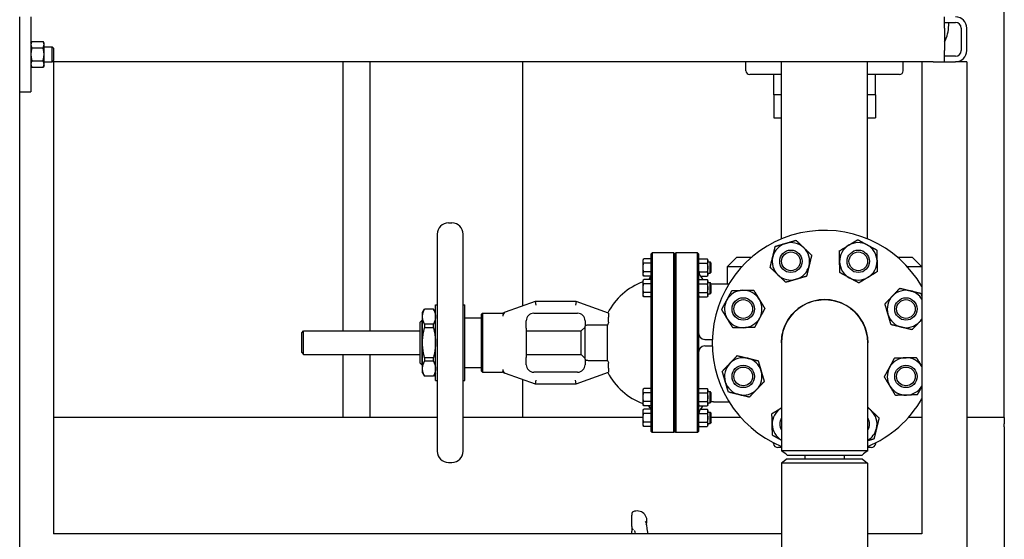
# Model space of a CAD drawing. Header units: inches. Extents: x 24 to 1128, y -58 to 748.
# Tile 597 of 656: x 1002 to 1035, y 354 to 371. Entities that reach past the tile are written whole.
import ezdxf

# ---------------------------------------------------------------- set-up
doc = ezdxf.new("R2010")
doc.units = ezdxf.units.IN
doc.header["$LTSCALE"] = 32
doc.header["$MEASUREMENT"] = 0
doc.layers.add('Visible (ANSI)', color=7, linetype='Continuous', lineweight=30)

msp = doc.modelspace()

# ---------------------------------------------------------------- linework, layer by layer
at = {"layer": 'Visible (ANSI)'}
for p, q in [((1035.31584, 357.98367), (1035.31584, 423.98367)), ((1002.44084, 337.264), (1002.44084, 371.35867)), ((1002.81584, 371.35867), (1002.81584, 368.85867)), ((1033.31584, 370.98367), (1033.31584, 371.35867)), ((1033.31584, 371.17117), (1033.69084, 371.17117)), ((1033.45984, 371.0782), (1033.45984, 371.17117)), ((1033.31584, 370.98367), (1033.31584, 370.23367)), ((1033.87834, 370.98367), (1033.87834, 370.23367)), ((1034.06584, 370.23367), (1034.06584, 370.98367)), ((1002.81584, 370.48367), (1002.84933, 370.54168)), ((1002.84933, 370.54168), (1003.22034, 370.54168)), ((1003.25384, 370.48367), (1003.22034, 370.54168)), ((1002.84933, 370.32518), (1003.22034, 370.32518)), ((1003.25384, 370.43343), (1003.25384, 370.48367)), ((1003.25384, 370.10867), (1003.25384, 370.43343)), ((1003.25384, 370.35867), (1003.52007, 370.35867)), ((1003.52007, 369.85867), (1003.52007, 370.35867)), ((1003.56584, 370.31148), (1003.52007, 370.35867)), ((1003.56584, 370.31148), (1003.56584, 369.90586)), ((1033.31584, 369.85867), (1033.31584, 370.23367)), ((1002.84933, 369.89216), (1003.22034, 369.89216)), ((1003.25384, 369.78391), (1003.25384, 370.10867)), ((1003.25384, 369.85867), (1003.52007, 369.85867)), ((1003.56584, 369.90586), (1003.52007, 369.85867)), ((1003.56584, 369.85867), (1003.52007, 369.85867)), ((1003.56584, 369.85867), (1003.56584, 354.10867)), ((1032.56584, 369.85867), (1003.56584, 369.85867)), ((1013.23584, 360.87737), (1013.23584, 369.85867)), ((1014.14584, 360.87737), (1014.14584, 369.85867)), ((1019.23584, 361.71107), (1019.23584, 369.85867)), ((1026.69084, 369.5567), (1026.69084, 369.85867)), ((1027.87834, 363.94721), (1027.87834, 369.85867)), ((1030.75334, 363.94721), (1030.75334, 369.85867)), ((1031.94084, 369.5567), (1031.94084, 369.85867)), ((1032.56584, 369.85867), (1032.56584, 354.10867)), ((1032.94084, 369.85867), (1032.56584, 369.85867)), ((1032.94084, 369.85867), (1033.69084, 369.85867)), ((1033.69084, 370.04617), (1033.31584, 370.04617)), ((1034.06584, 369.85867), (1033.69084, 369.85867)), ((1034.06584, 369.85867), (1034.06584, 334.10867)), ((1002.81584, 369.73367), (1002.84933, 369.67566)), ((1002.84933, 369.67566), (1003.22034, 369.67566)), ((1003.25384, 369.73367), (1003.22034, 369.67566)), ((1003.25384, 369.73367), (1003.25384, 369.78391)), ((1027.87834, 369.4317), (1026.81584, 369.4317)), ((1027.61584, 368.75256), (1027.61584, 369.4317)), ((1031.81584, 369.4317), (1030.75334, 369.4317)), ((1031.01584, 368.75256), (1031.01584, 369.4317)), ((1002.44084, 368.85867), (1002.81584, 368.85867)), ((1027.87834, 368.75256), (1027.61584, 368.75256)), ((1027.61584, 368.75256), (1027.61584, 367.98836)), ((1027.87834, 368.75256), (1027.61584, 368.75256)), ((1031.01584, 368.75256), (1030.75334, 368.75256)), ((1031.01584, 368.75256), (1030.75334, 368.75256)), ((1031.01584, 368.75256), (1031.01584, 367.98836)), ((1027.61584, 367.98836), (1027.87834, 367.98836)), ((1030.75334, 367.98836), (1031.01584, 367.98836)), ((1016.75678, 364.48367), (1016.87489, 364.48367)), ((1016.38277, 364.10965), (1016.38277, 356.85769)), ((1017.24891, 356.85769), (1017.24891, 364.10965)), ((1023.25344, 363.24154), (1023.27577, 363.28022)), ((1023.52844, 363.28022), (1023.27577, 363.28022)), ((1023.52844, 363.45242), (1023.55969, 363.48367)), ((1023.52844, 363.39479), (1023.52844, 363.45242)), ((1023.52844, 361.85832), (1023.52844, 363.39479)), ((1023.55969, 363.48367), (1023.55969, 363.42588)), ((1024.28459, 363.48367), (1023.55969, 363.48367)), ((1023.55969, 363.42588), (1023.55969, 361.86118)), ((1024.28459, 363.42588), (1024.28459, 363.48367)), ((1024.31584, 363.45242), (1024.28459, 363.48367)), ((1024.28459, 361.86118), (1024.28459, 363.42588)), ((1024.31584, 363.45242), (1024.34709, 363.48367)), ((1024.31584, 363.39479), (1024.31584, 363.45242)), ((1024.31584, 363.45242), (1024.31584, 363.39479)), ((1024.31584, 361.85832), (1024.31584, 363.39479)), ((1024.31584, 363.39479), (1024.31584, 361.85832)), ((1024.34709, 363.48367), (1024.34709, 363.42588)), ((1025.07199, 363.48367), (1024.34709, 363.48367)), ((1024.34709, 363.42588), (1024.34709, 361.86118)), ((1025.07199, 363.42588), (1025.07199, 363.48367)), ((1025.10324, 363.45242), (1025.07199, 363.48367)), ((1025.07199, 361.86118), (1025.07199, 363.42588)), ((1025.10324, 363.45242), (1025.10324, 363.39479)), ((1025.10324, 363.39479), (1025.10324, 361.85832)), ((1025.10324, 363.24154), (1025.12557, 363.28022)), ((1025.12557, 363.28022), (1025.39341, 363.28022)), ((1025.41574, 363.24154), (1025.39341, 363.28022)), ((1026.37834, 363.32367), (1026.06584, 363.01117)), ((1026.86698, 363.32367), (1026.37834, 363.32367)), ((1032.25334, 363.32367), (1031.7647, 363.32367)), ((1032.25334, 363.32367), (1032.56584, 363.01117)), ((1023.25344, 363.20805), (1023.25344, 363.24154)), ((1023.25344, 362.99154), (1023.25344, 363.20805)), ((1023.25344, 362.77504), (1023.25344, 362.99154)), ((1023.52844, 363.13588), (1023.27577, 363.13588)), ((1025.12557, 363.13588), (1025.39341, 363.13588)), ((1025.41574, 363.20805), (1025.41574, 363.24154)), ((1025.41574, 362.99154), (1025.41574, 363.20805)), ((1025.41574, 363.17904), (1025.49119, 363.17904)), ((1025.41574, 362.77504), (1025.41574, 362.99154)), ((1025.49119, 362.80404), (1025.49119, 363.17904)), ((1025.52844, 363.14179), (1025.49119, 363.17904)), ((1025.52844, 362.84129), (1025.52844, 363.14179)), ((1026.5456, 363.01117), (1026.06584, 363.01117)), ((1026.06584, 363.01117), (1026.06584, 362.45217)), ((1032.56584, 363.01117), (1032.08608, 363.01117)), ((1023.25344, 362.74154), (1023.25344, 362.77504)), ((1023.25344, 362.74154), (1023.27577, 362.70287)), ((1023.52844, 362.84721), (1023.27577, 362.84721)), ((1023.51333, 362.70287), (1023.27577, 362.70287)), ((1025.12557, 362.84721), (1025.39341, 362.84721)), ((1025.16983, 362.70287), (1025.39341, 362.70287)), ((1025.41574, 362.74154), (1025.39341, 362.70287)), ((1025.41574, 362.80404), (1025.49119, 362.80404)), ((1025.41574, 362.74154), (1025.41574, 362.77504)), ((1025.52844, 362.84129), (1025.49119, 362.80404)), ((1023.25344, 362.55257), (1023.27577, 362.59124)), ((1023.25344, 362.51907), (1023.25344, 362.55257)), ((1023.25344, 362.30257), (1023.25344, 362.51907)), ((1023.25344, 362.08606), (1023.25344, 362.30257)), ((1023.52844, 362.59124), (1023.27577, 362.59124)), ((1023.52844, 362.4469), (1023.27577, 362.4469)), ((1025.10324, 362.55257), (1025.12557, 362.59124)), ((1025.12557, 362.59124), (1025.39341, 362.59124)), ((1025.12557, 362.4469), (1025.39341, 362.4469)), ((1025.41574, 362.55257), (1025.39341, 362.59124)), ((1025.41574, 362.51907), (1025.41574, 362.55257)), ((1025.41574, 362.30257), (1025.41574, 362.51907)), ((1025.41574, 362.49007), (1025.49119, 362.49007)), ((1025.41574, 362.08606), (1025.41574, 362.30257)), ((1025.49119, 362.11507), (1025.49119, 362.49007)), ((1025.52844, 362.45282), (1025.49119, 362.49007)), ((1025.52844, 362.15232), (1025.52844, 362.45282)), ((1025.60324, 362.45217), (1026.12405, 362.45217)), ((1023.25344, 362.05257), (1023.25344, 362.08606)), ((1023.25344, 362.05257), (1023.27577, 362.01389)), ((1023.52844, 362.15823), (1023.27577, 362.15823)), ((1023.52844, 362.01389), (1023.27577, 362.01389)), ((1025.10324, 362.05257), (1025.12557, 362.01389)), ((1025.12557, 362.15823), (1025.39341, 362.15823)), ((1025.12557, 362.01389), (1025.39341, 362.01389)), ((1025.41574, 362.05257), (1025.39341, 362.01389)), ((1025.41574, 362.11507), (1025.49119, 362.11507)), ((1025.41574, 362.05257), (1025.41574, 362.08606)), ((1025.52844, 362.15232), (1025.49119, 362.11507)), ((1016.32371, 359.22383), (1016.32371, 361.74351)), ((1016.32371, 361.74351), (1016.38277, 361.74351)), ((1017.24891, 361.74351), (1017.30796, 361.74351)), ((1017.30796, 359.22383), (1017.30796, 361.74351)), ((1019.64949, 361.86162), (1018.65005, 361.49786)), ((1019.64949, 361.86162), (1019.67153, 361.73662)), ((1021.02156, 361.86162), (1019.64949, 361.86162)), ((1021.02156, 361.86162), (1020.99952, 361.73662)), ((1022.10324, 361.46792), (1021.02156, 361.86162)), ((1023.52844, 359.10902), (1023.52844, 361.85832)), ((1023.55969, 361.86118), (1023.55969, 359.10616)), ((1024.28459, 359.10616), (1024.28459, 361.86118)), ((1024.31584, 359.10902), (1024.31584, 361.85832)), ((1024.31584, 361.85832), (1024.31584, 359.10902)), ((1024.34709, 361.86118), (1024.34709, 359.10616)), ((1025.07199, 359.10616), (1025.07199, 361.86118)), ((1025.10324, 361.85832), (1025.10324, 359.10902)), ((1015.89064, 361.48761), (1015.95883, 361.60572)), ((1015.89064, 361.3531), (1015.89064, 361.48761)), ((1015.89064, 360.48367), (1015.89064, 361.3531)), ((1015.95883, 361.60572), (1015.95883, 361.60365)), ((1016.25552, 361.60572), (1015.95883, 361.60572)), ((1016.25552, 361.60365), (1015.95883, 361.60365)), ((1016.25552, 361.60365), (1016.25552, 361.60572)), ((1016.32371, 361.48761), (1016.25552, 361.60572)), ((1017.30796, 361.31044), (1017.85915, 361.31044)), ((1017.85915, 361.43667), (1017.8904, 361.46792)), ((1017.85915, 359.53067), (1017.85915, 361.43667)), ((1017.8904, 361.46792), (1017.8904, 359.49942)), ((1017.8904, 361.46792), (1018.54577, 361.46792)), ((1018.56781, 361.3804), (1018.56781, 361.37342)), ((1018.65005, 361.49786), (1018.58517, 361.47424)), ((1019.60521, 361.46792), (1021.06584, 361.46792)), ((1022.10324, 361.46792), (1022.10324, 361.3349)), ((1022.10324, 361.16758), (1022.10324, 361.3349)), ((1015.8119, 361.1692), (1015.8744, 361.2317)), ((1015.8119, 359.79814), (1015.8119, 361.1692)), ((1015.8744, 359.73564), (1015.8744, 361.2317)), ((1015.8744, 361.2317), (1015.89064, 361.2317)), ((1016.25552, 361.10255), (1015.95883, 361.10255)), ((1015.95883, 361.10255), (1015.95883, 360.98477)), ((1016.25552, 360.98477), (1015.95883, 360.98477)), ((1016.25552, 360.98477), (1016.25552, 361.10255)), ((1019.35521, 361.11451), (1019.35521, 361.21792)), ((1019.35521, 360.97234), (1019.35521, 361.11451)), ((1019.35521, 360.97234), (1019.35521, 359.995)), ((1021.18655, 360.87737), (1021.31584, 361.00666)), ((1021.31584, 361.21792), (1021.31584, 361.03097)), ((1021.31584, 359.93637), (1021.31584, 361.03097)), ((1022.07215, 361.07422), (1021.44084, 361.07422)), ((1022.07215, 359.89312), (1022.07215, 361.07422)), ((1011.85584, 360.81487), (1011.91834, 360.87737)), ((1011.85584, 360.15247), (1011.85584, 360.81487)), ((1011.91834, 360.08997), (1011.91834, 360.87737)), ((1011.91834, 360.87737), (1015.8119, 360.87737)), ((1019.35521, 360.87737), (1021.18655, 360.87737)), ((1021.18655, 360.08997), (1021.18655, 360.87737)), ((1015.89064, 359.61423), (1015.89064, 360.48367)), ((1025.56584, 360.58367), (1025.35324, 360.58367)), ((1025.35324, 360.38367), (1025.56584, 360.38367)), ((1025.56584, 360.58367), (1025.56584, 360.48367)), ((1025.56584, 360.58367), (1025.56717, 360.58367)), ((1025.56584, 360.48367), (1025.56584, 360.38367)), ((1025.56717, 360.38367), (1025.56584, 360.38367)), ((1027.87584, 360.48097), (1027.87584, 356.87606)), ((1030.75584, 356.87606), (1030.75584, 360.48097)), ((1011.85584, 360.15247), (1011.91834, 360.08997)), ((1011.91834, 360.08997), (1015.8119, 360.08997)), ((1013.23584, 357.98367), (1013.23584, 360.08997)), ((1014.14584, 357.98367), (1014.14584, 360.08997)), ((1016.25552, 359.98257), (1015.95883, 359.98257)), ((1015.95883, 359.98257), (1015.95883, 359.86478)), ((1016.25552, 359.86478), (1016.25552, 359.98257)), ((1019.35521, 360.08997), (1021.18655, 360.08997)), ((1019.35521, 359.85283), (1019.35521, 359.995)), ((1021.18655, 360.08997), (1021.31584, 359.96068)), ((1015.8119, 359.79814), (1015.8744, 359.73564)), ((1015.8744, 359.73564), (1015.89064, 359.73564)), ((1016.25552, 359.86478), (1015.95883, 359.86478)), ((1017.30796, 359.6569), (1017.85915, 359.6569)), ((1019.35521, 359.74942), (1019.35521, 359.85283)), ((1021.31584, 359.93637), (1021.31584, 359.74942)), ((1021.44084, 359.89312), (1022.07215, 359.89312)), ((1022.10324, 359.63244), (1022.10324, 359.79976)), ((1015.89064, 359.47973), (1015.89064, 359.61423)), ((1015.89064, 359.47973), (1015.95883, 359.36162)), ((1016.25552, 359.36368), (1015.95883, 359.36368)), ((1015.95883, 359.36368), (1015.95883, 359.36162)), ((1016.25552, 359.36162), (1015.95883, 359.36162)), ((1016.32371, 359.47973), (1016.25552, 359.36162)), ((1016.25552, 359.36162), (1016.25552, 359.36368)), ((1017.85915, 359.53067), (1017.8904, 359.49942)), ((1017.8904, 359.49942), (1018.54577, 359.49942)), ((1018.56781, 359.59391), (1018.56781, 359.58694)), ((1018.58517, 359.4931), (1018.65005, 359.46948)), ((1018.65005, 359.46948), (1019.64949, 359.10572)), ((1021.06584, 359.49942), (1019.60521, 359.49942)), ((1021.02156, 359.10572), (1022.10324, 359.49942)), ((1022.10324, 359.63244), (1022.10324, 359.49942)), ((1016.32371, 359.22383), (1016.38277, 359.22383)), ((1017.24891, 359.22383), (1017.30796, 359.22383)), ((1019.23584, 357.98367), (1019.23584, 359.25627)), ((1019.67153, 359.23072), (1019.64949, 359.10572)), ((1019.64949, 359.10572), (1021.02156, 359.10572)), ((1021.02156, 359.10572), (1020.99952, 359.23072)), ((1023.52844, 357.57255), (1023.52844, 359.10902)), ((1023.55969, 359.10616), (1023.55969, 357.54146)), ((1024.28459, 357.54146), (1024.28459, 359.10616)), ((1024.31584, 357.57255), (1024.31584, 359.10902)), ((1024.31584, 359.10902), (1024.31584, 357.57255)), ((1024.34709, 359.10616), (1024.34709, 357.54146)), ((1025.07199, 357.54146), (1025.07199, 359.10616)), ((1025.10324, 359.10902), (1025.10324, 357.57255)), ((1023.25344, 358.91477), (1023.27577, 358.95345)), ((1023.25344, 358.88128), (1023.25344, 358.91477)), ((1023.25344, 358.66477), (1023.25344, 358.88128)), ((1023.52844, 358.95345), (1023.27577, 358.95345)), ((1023.52844, 358.80911), (1023.27577, 358.80911)), ((1025.10324, 358.91477), (1025.12557, 358.95345)), ((1025.12557, 358.95345), (1025.39341, 358.95345)), ((1025.12557, 358.80911), (1025.39341, 358.80911)), ((1025.41574, 358.91477), (1025.39341, 358.95345)), ((1025.41574, 358.88128), (1025.41574, 358.91477)), ((1025.41574, 358.66477), (1025.41574, 358.88128)), ((1025.41574, 358.85227), (1025.49119, 358.85227)), ((1025.49119, 358.47727), (1025.49119, 358.85227)), ((1025.52844, 358.81502), (1025.49119, 358.85227)), ((1025.52844, 358.51452), (1025.52844, 358.81502)), ((1023.25344, 358.44827), (1023.25344, 358.66477)), ((1023.25344, 358.41477), (1023.25344, 358.44827)), ((1023.25344, 358.41477), (1023.27577, 358.3761)), ((1023.52844, 358.52043), (1023.27577, 358.52043)), ((1023.52844, 358.3761), (1023.27577, 358.3761)), ((1025.10324, 358.41477), (1025.12557, 358.3761)), ((1025.12557, 358.52043), (1025.39341, 358.52043)), ((1025.12557, 358.3761), (1025.39341, 358.3761)), ((1025.41574, 358.41477), (1025.39341, 358.3761)), ((1025.41574, 358.44827), (1025.41574, 358.66477)), ((1025.41574, 358.47727), (1025.49119, 358.47727)), ((1025.41574, 358.41477), (1025.41574, 358.44827)), ((1025.52844, 358.51452), (1025.49119, 358.47727)), ((1025.60324, 358.51517), (1026.12405, 358.51517)), ((1023.25344, 358.2258), (1023.27577, 358.26447)), ((1023.25344, 358.1923), (1023.25344, 358.2258)), ((1023.25344, 357.9758), (1023.25344, 358.1923)), ((1023.51333, 358.26447), (1023.27577, 358.26447)), ((1023.52844, 358.12013), (1023.27577, 358.12013)), ((1025.12557, 358.12013), (1025.39341, 358.12013)), ((1025.16983, 358.26447), (1025.39341, 358.26447)), ((1025.41574, 358.2258), (1025.39341, 358.26447)), ((1025.41574, 358.1923), (1025.41574, 358.2258)), ((1025.41574, 357.9758), (1025.41574, 358.1923)), ((1025.41574, 358.1633), (1025.49119, 358.1633)), ((1025.49119, 357.7883), (1025.49119, 358.1633)), ((1025.52844, 358.12605), (1025.49119, 358.1633)), ((1025.52844, 357.82555), (1025.52844, 358.12605)), ((1016.38277, 357.98367), (1003.56584, 357.98367)), ((1013.44289, 357.98367), (1013.23584, 357.98367)), ((1023.25344, 357.98367), (1017.24891, 357.98367)), ((1019.23584, 357.98367), (1019.02879, 357.98367)), ((1023.25344, 357.75929), (1023.25344, 357.9758)), ((1023.25344, 357.7258), (1023.25344, 357.75929)), ((1023.25344, 357.7258), (1023.27577, 357.68712)), ((1023.52844, 357.83146), (1023.27577, 357.83146)), ((1023.52844, 357.68712), (1023.27577, 357.68712)), ((1025.10324, 357.7258), (1025.12557, 357.68712)), ((1025.12557, 357.83146), (1025.39341, 357.83146)), ((1025.12557, 357.68712), (1025.39341, 357.68712)), ((1025.41574, 357.7258), (1025.39341, 357.68712)), ((1025.41574, 357.75929), (1025.41574, 357.9758)), ((1025.41574, 357.7883), (1025.49119, 357.7883)), ((1025.41574, 357.7258), (1025.41574, 357.75929)), ((1025.52844, 357.82555), (1025.49119, 357.7883)), ((1026.52075, 357.98367), (1025.52844, 357.98367)), ((1032.56584, 357.98367), (1032.11092, 357.98367)), ((1035.31584, 357.98367), (1034.06584, 357.98367)), ((1035.31584, 357.98367), (1035.31584, 357.77662)), ((1035.31584, 357.68075), (1035.31584, 357.77662)), ((1035.31584, 357.68075), (1035.31584, 357.61045)), ((1023.52844, 357.51492), (1023.52844, 357.57255)), ((1023.52844, 357.51492), (1023.55969, 357.48367)), ((1023.55969, 357.54146), (1023.55969, 357.48367)), ((1024.28459, 357.48367), (1023.55969, 357.48367)), ((1024.28459, 357.48367), (1024.28459, 357.54146)), ((1024.31584, 357.51492), (1024.28459, 357.48367)), ((1024.31584, 357.51492), (1024.31584, 357.57255)), ((1024.31584, 357.57255), (1024.31584, 357.51492)), ((1024.31584, 357.51492), (1024.34709, 357.48367)), ((1024.34709, 357.54146), (1024.34709, 357.48367)), ((1025.07199, 357.48367), (1024.34709, 357.48367)), ((1025.07199, 357.48367), (1025.07199, 357.54146)), ((1025.10324, 357.51492), (1025.07199, 357.48367)), ((1025.10324, 357.57255), (1025.10324, 357.51492)), ((1035.31584, 357.61045), (1035.31584, 357.30772)), ((1027.61007, 357.1206), (1027.60792, 357.14518)), ((1031.02161, 357.1206), (1031.02376, 357.14518)), ((1035.31584, 357.30772), (1035.31584, 352.65962)), ((1027.87584, 356.98367), (1027.7595, 356.98367)), ((1028.06335, 356.73367), (1030.5683, 356.73367)), ((1028.65834, 356.73367), (1028.65834, 356.60867)), ((1029.97334, 356.73367), (1029.97334, 356.60867)), ((1030.87218, 356.98367), (1030.75584, 356.98367)), ((1016.75678, 356.48367), (1016.87489, 356.48367)), ((1028.06584, 356.60867), (1027.87834, 356.4648)), ((1030.75334, 356.4648), (1027.87834, 356.4648)), ((1027.87834, 356.4648), (1027.87834, 297.56504)), ((1028.06584, 356.60867), (1030.56584, 356.60867)), ((1030.56584, 356.60867), (1030.75334, 356.4648)), ((1030.75334, 356.4648), (1030.75334, 297.56504)), ((1027.87834, 354.10867), (1003.56584, 354.10867)), ((1032.56584, 354.10867), (1030.75334, 354.10867))]:
    msp.add_line(p, q, dxfattribs=at)
for centre, radius in [((1028.19075, 363.19988), 0.37513), ((1028.19075, 363.19988), 0.375), ((1028.19075, 363.19988), 0.3125), ((1030.44093, 363.19988), 0.37513), ((1030.44093, 363.19988), 0.375), ((1030.44093, 363.19988), 0.3125), ((1026.59963, 361.60876), 0.37513), ((1026.59963, 361.60876), 0.375), ((1032.03204, 361.60876), 0.37513), ((1032.03204, 361.60876), 0.375), ((1026.59963, 361.60876), 0.3125), ((1032.03204, 361.60876), 0.3125), ((1026.59963, 359.35858), 0.37513), ((1026.59963, 359.35858), 0.375), ((1026.59963, 359.35858), 0.3125), ((1032.03204, 359.35858), 0.37513), ((1032.03204, 359.35858), 0.375), ((1032.03204, 359.35858), 0.3125)]:
    msp.add_circle(centre, radius, dxfattribs=at)
for centre, radius, start, end in [((1033.69084, 370.98367), 0.375, 0, 90), ((1033.69084, 370.98367), 0.1875, 0, 90), ((1032.31288, 371.0782), 1.14696, 330.979976, 0), ((1033.69084, 370.23367), 0.375, 270, 0), ((1033.69084, 370.23367), 0.1875, 270, 0), ((1026.81584, 369.5567), 0.125, 180, 270), ((1031.81584, 369.5567), 0.125, 270, 0), ((1016.75678, 364.10965), 0.37402, 90, 180), ((1016.87489, 364.10965), 0.37402, 0, 90), ((1029.31584, 360.48367), 3.75, 29.926435, 247.418327), ((1028.19075, 363.19988), 0.625, 106.358085, 166.358085), ((1028.19075, 363.19988), 0.625, 46.358085, 106.358085), ((1028.19075, 363.19988), 0.625, 346.358085, 46.358085), ((1030.44093, 363.19988), 0.625, 121.358085, 181.358085), ((1030.44093, 363.19988), 0.625, 61.358085, 121.358085), ((1030.44093, 363.19988), 0.625, 1.358085, 61.358085), ((1028.19075, 363.19988), 0.625, 166.358085, 226.358085), ((1025.60324, 362.95217), 0.5, 180, 226.208453), ((1028.19075, 363.19988), 0.625, 286.358085, 346.358085), ((1030.44093, 363.19988), 0.625, 181.358085, 241.358085), ((1030.44093, 363.19988), 0.625, 301.358085, 1.358085), ((1023.27844, 362.78845), 0.25, 307.923408, 339.98119), ((1028.19075, 363.19988), 0.625, 226.358085, 286.358085), ((1030.44093, 363.19988), 0.625, 241.358085, 301.358085), ((1024.00088, 360.48367), 2.16535, 110.192895, 152.680684), ((1025.60324, 362.95217), 0.5, 260.709763, 270), ((1026.59963, 361.60876), 0.625, 91.358085, 151.358085), ((1026.59963, 361.60876), 0.625, 31.358085, 91.358085), ((1032.03204, 361.60876), 0.625, 136.358085, 196.358085), ((1032.03204, 361.60876), 0.625, 76.358085, 136.358085), ((1032.03204, 361.60876), 0.625, 31.342781, 76.358085), ((1026.59963, 361.60876), 0.625, 151.358085, 211.358085), ((1026.59963, 361.60876), 0.625, 331.358085, 31.358085), ((1029.31584, 360.48367), 1.44, 359.94622, 180.05378), ((1018.54577, 361.59292), 0.125, 270, 290), ((1018.69281, 361.3804), 0.125, 110, 180), ((1019.60521, 361.21792), 0.25, 90, 180), ((1021.06584, 361.21792), 0.25, 0, 90), ((1026.59963, 361.60876), 0.625, 271.358085, 331.358085), ((1032.03204, 361.60876), 0.625, 196.358085, 256.358085), ((1024.00088, 360.48367), 2.01712, 160.180879, 162.976134), ((1026.59963, 361.60876), 0.625, 211.358085, 271.358085), ((1032.03204, 361.60876), 0.625, 256.358085, 316.358085), ((1032.03204, 361.60876), 0.625, 316.358085, 328.657219), ((1025.35324, 360.83367), 0.25, 180, 261.395888), ((1025.35324, 360.13367), 0.25, 98.604112, 180), ((1026.59963, 359.35858), 0.625, 76.358085, 136.358085), ((1032.03204, 359.35858), 0.625, 91.358085, 151.358085), ((1032.03204, 359.35858), 0.625, 31.358085, 91.358085), ((1019.60521, 359.74942), 0.25, 180, 270), ((1021.06584, 359.74942), 0.25, 270, 0), ((1024.00088, 360.48367), 2.01712, 197.023866, 199.819121), ((1026.59963, 359.35858), 0.625, 136.358085, 196.358085), ((1026.59963, 359.35858), 0.625, 16.358085, 76.358085), ((1032.03204, 359.35858), 0.625, 151.358085, 211.358085), ((1032.03204, 359.35858), 0.625, 31.342781, 31.358085), ((1018.54577, 359.37442), 0.125, 70, 90), ((1018.69281, 359.58694), 0.125, 180, 250), ((1024.00088, 360.48367), 2.16535, 207.319316, 249.807105), ((1026.59963, 359.35858), 0.625, 316.358085, 16.358085), ((1026.59963, 359.35858), 0.625, 196.358085, 256.358085), ((1032.03204, 359.35858), 0.625, 211.358085, 271.358085), ((1032.03204, 359.35858), 0.625, 271.358085, 328.657219), ((1026.59963, 359.35858), 0.625, 256.358085, 316.358085), ((1023.27844, 358.17889), 0.25, 20.01881, 52.076592), ((1025.60324, 358.01517), 0.5, 133.791547, 180), ((1025.60324, 358.01517), 0.5, 90, 99.290237), ((1029.31584, 360.48367), 3.75, 292.581673, 330.073565), ((1028.19075, 357.76746), 0.625, 121.358085, 181.358085), ((1028.19075, 357.76746), 0.625, 120.255516, 121.358085), ((1030.44093, 357.76746), 0.625, 46.358085, 59.744484), ((1030.44093, 357.76746), 0.625, 346.358085, 46.358085), ((1028.19075, 357.76746), 0.625, 181.358085, 239.744484), ((1028.19075, 357.76746), 0.37513, 147.085092, 212.914908), ((1028.19075, 357.76746), 0.375, 147.114984, 212.885016), ((1030.44093, 357.76746), 0.37513, 327.085092, 32.914908), ((1030.44093, 357.76746), 0.375, 327.114984, 32.885016), ((1030.44093, 357.76746), 0.625, 300.255516, 346.358085), ((1027.7595, 357.13367), 0.15, 185, 270), ((1030.87218, 357.13367), 0.15, 270, 355), ((1016.75678, 356.85769), 0.37402, 180, 270), ((1016.87489, 356.85769), 0.37402, 270, 0), ((1023.05815, 354.54381), 0.325, 338.844473, 115.431521)]:
    msp.add_arc(centre, radius, start, end, dxfattribs=at)
for points, weights in [([(1002.84933, 370.54168), (1002.81584, 370.48367), (1002.81584, 370.43343)], [1, 1.0379548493, 1]), ([(1003.25384, 370.43343), (1003.25384, 370.48367), (1003.22034, 370.54168)], [1, 1.0379548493, 1]), ([(1002.81584, 370.43343), (1002.81584, 370.38319), (1002.84933, 370.32518)], [1, 1.0379548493, 1]), ([(1002.84933, 370.32518), (1002.81584, 370.20915), (1002.81584, 370.10867)], [1, 1.0379548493, 1]), ([(1003.22034, 370.32518), (1003.25384, 370.38319), (1003.25384, 370.43343)], [1, 1.0379548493, 1]), ([(1003.25384, 370.10867), (1003.25384, 370.20915), (1003.22034, 370.32518)], [1, 1.0379548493, 1]), ([(1002.81584, 370.10867), (1002.81584, 370.00819), (1002.84933, 369.89216)], [1, 1.0379548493, 1]), ([(1002.84933, 369.89216), (1002.81584, 369.83415), (1002.81584, 369.78391)], [1, 1.0379548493, 1]), ([(1003.22034, 369.89216), (1003.25384, 370.00819), (1003.25384, 370.10867)], [1, 1.0379548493, 1]), ([(1003.25384, 369.78391), (1003.25384, 369.83415), (1003.22034, 369.89216)], [1, 1.0379548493, 1]), ([(1002.81584, 369.78391), (1002.81584, 369.73367), (1002.84933, 369.67566)], [1, 1.0379548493, 1]), ([(1003.22034, 369.67566), (1003.25384, 369.73367), (1003.25384, 369.78391)], [1, 1.0379548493, 1]), ([(1027.58338, 363.34728), (1027.62288, 363.51003), (1027.66849, 363.69795)], [1, 1.0379548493, 1]), ([(1027.66849, 363.69795), (1027.85404, 363.75241), (1028.01472, 363.79958)], [1, 1.0379548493, 1]), ([(1028.01472, 363.79958), (1028.17541, 363.84674), (1028.36096, 363.9012)], [1, 1.0379548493, 1]), ([(1028.36096, 363.9012), (1028.5009, 363.76775), (1028.62209, 363.65217)], [1, 1.0379548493, 1]), ([(1028.62209, 363.65217), (1028.74328, 363.53659), (1028.88322, 363.40313)], [1, 1.0379548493, 1]), ([(1029.80755, 363.5458), (1029.97268, 363.64643), (1030.11569, 363.73358)], [1, 1.0379548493, 1]), ([(1030.11569, 363.73358), (1030.25869, 363.82073), (1030.42382, 363.92136)], [1, 1.0379548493, 1]), ([(1030.42382, 363.92136), (1030.59354, 363.82867), (1030.74051, 363.7484)], [1, 1.0379548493, 1]), ([(1030.74051, 363.7484), (1030.88749, 363.66812), (1031.0572, 363.57543)], [1, 1.0379548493, 1]), ([(1023.25344, 363.20805), (1023.25344, 363.24154), (1023.27577, 363.28022)], [1, 1.04314139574, 1.01001874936]), ([(1025.10324, 363.20805), (1025.10324, 363.24154), (1025.12557, 363.28022)], [1, 1.04314139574, 1.01001874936]), ([(1025.39341, 363.28022), (1025.41574, 363.24154), (1025.41574, 363.20805)], [1.01001874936, 1.04314139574, 1]), ([(1027.49827, 362.99662), (1027.54388, 363.18454), (1027.58338, 363.34728)], [1, 1.0379548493, 1]), ([(1028.88322, 363.40313), (1028.83761, 363.21521), (1028.79812, 363.05247)], [1, 1.0379548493, 1]), ([(1029.8161, 363.18506), (1029.81213, 363.35248), (1029.80755, 363.5458)], [1, 1.0379548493, 1]), ([(1031.0572, 363.57543), (1031.06178, 363.38211), (1031.06575, 363.21469)], [1, 1.0379548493, 1]), ([(1023.27577, 363.13588), (1023.25344, 363.17456), (1023.25344, 363.20805)], [1.01001874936, 1.04314139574, 1]), ([(1023.25344, 362.99154), (1023.25344, 363.05853), (1023.27577, 363.13588)], [1, 1.04314139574, 1.01001874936]), ([(1023.27577, 362.84721), (1023.25344, 362.92456), (1023.25344, 362.99154)], [1.01001874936, 1.04314139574, 1]), ([(1025.12557, 363.13588), (1025.10324, 363.17456), (1025.10324, 363.20805)], [1.01001874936, 1.04314139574, 1]), ([(1025.10324, 362.99154), (1025.10324, 363.05853), (1025.12557, 363.13588)], [1, 1.04314139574, 1.01001874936]), ([(1025.12557, 362.84721), (1025.10324, 362.92456), (1025.10324, 362.99154)], [1.01001874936, 1.04314139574, 1]), ([(1025.41574, 363.20805), (1025.41574, 363.17456), (1025.39341, 363.13588)], [1, 1.04314139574, 1.01001874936]), ([(1025.39341, 363.13588), (1025.41574, 363.05853), (1025.41574, 362.99154)], [1.01001874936, 1.04314139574, 1]), ([(1025.41574, 362.99154), (1025.41574, 362.92456), (1025.39341, 362.84721)], [1, 1.04314139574, 1.01001874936]), ([(1027.75941, 362.74758), (1027.63821, 362.86316), (1027.49827, 362.99662)], [1, 1.0379548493, 1]), ([(1028.79812, 363.05247), (1028.75862, 362.88972), (1028.71301, 362.7018)], [1, 1.0379548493, 1]), ([(1029.82466, 362.82432), (1029.82007, 363.01764), (1029.8161, 363.18506)], [1, 1.0379548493, 1]), ([(1031.06575, 363.21469), (1031.06972, 363.04727), (1031.0743, 362.85395)], [1, 1.0379548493, 1]), ([(1023.25344, 362.77504), (1023.25344, 362.80853), (1023.27577, 362.84721)], [1, 1.04314139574, 1.01001874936]), ([(1023.27577, 362.70287), (1023.25344, 362.74154), (1023.25344, 362.77504)], [1.01001874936, 1.04314139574, 1]), ([(1025.11777, 362.83252), (1025.12123, 362.83969), (1025.12557, 362.84721)], [1.01983175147, 1.01629387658, 1.01001874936]), ([(1025.39341, 362.84721), (1025.41574, 362.80853), (1025.41574, 362.77504)], [1.01001874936, 1.04314139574, 1]), ([(1025.41574, 362.77504), (1025.41574, 362.74154), (1025.39341, 362.70287)], [1, 1.04314139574, 1.01001874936]), ([(1028.02054, 362.49855), (1027.8806, 362.63201), (1027.75941, 362.74758)], [1, 1.0379548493, 1]), ([(1028.71301, 362.7018), (1028.52746, 362.64734), (1028.36677, 362.60018)], [1, 1.0379548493, 1]), ([(1030.14134, 362.65135), (1029.99437, 362.73163), (1029.82466, 362.82432)], [1, 1.0379548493, 1]), ([(1030.45803, 362.47839), (1030.28832, 362.57108), (1030.14134, 362.65135)], [1, 1.0379548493, 1]), ([(1030.76617, 362.66617), (1030.62316, 362.57902), (1030.45803, 362.47839)], [1, 1.0379548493, 1]), ([(1031.0743, 362.85395), (1030.90917, 362.75332), (1030.76617, 362.66617)], [1, 1.0379548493, 1]), ([(1023.25344, 362.51907), (1023.25344, 362.55257), (1023.27577, 362.59124)], [1, 1.04314139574, 1.01001874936]), ([(1023.27577, 362.4469), (1023.25344, 362.48558), (1023.25344, 362.51907)], [1.01001874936, 1.04314139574, 1]), ([(1023.25344, 362.30257), (1023.25344, 362.36955), (1023.27577, 362.4469)], [1, 1.04314139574, 1.01001874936]), ([(1023.27577, 362.15823), (1023.25344, 362.23558), (1023.25344, 362.30257)], [1.01001874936, 1.04314139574, 1]), ([(1025.10324, 362.51907), (1025.10324, 362.55257), (1025.12557, 362.59124)], [1, 1.04314139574, 1.01001874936]), ([(1025.12557, 362.4469), (1025.10324, 362.48558), (1025.10324, 362.51907)], [1.01001874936, 1.04314139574, 1]), ([(1025.10324, 362.30257), (1025.10324, 362.36955), (1025.12557, 362.4469)], [1, 1.04314139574, 1.01001874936]), ([(1025.12557, 362.15823), (1025.10324, 362.23558), (1025.10324, 362.30257)], [1.01001874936, 1.04314139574, 1]), ([(1025.39341, 362.59124), (1025.41574, 362.55257), (1025.41574, 362.51907)], [1.01001874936, 1.04314139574, 1]), ([(1025.41574, 362.51907), (1025.41574, 362.48558), (1025.39341, 362.4469)], [1, 1.04314139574, 1.01001874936]), ([(1025.39341, 362.4469), (1025.41574, 362.36955), (1025.41574, 362.30257)], [1.01001874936, 1.04314139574, 1]), ([(1025.41574, 362.30257), (1025.41574, 362.23558), (1025.39341, 362.15823)], [1, 1.04314139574, 1.01001874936]), ([(1028.36677, 362.60018), (1028.20608, 362.55301), (1028.02054, 362.49855)], [1, 1.0379548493, 1]), ([(1031.57975, 362.0401), (1031.69533, 362.16129), (1031.82879, 362.30123)], [1, 1.0379548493, 1]), ([(1031.82879, 362.30123), (1032.01671, 362.25562), (1032.17945, 362.21613)], [1, 1.0379548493, 1]), ([(1023.25344, 362.08606), (1023.25344, 362.11955), (1023.27577, 362.15823)], [1, 1.04314139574, 1.01001874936]), ([(1023.27577, 362.01389), (1023.25344, 362.05257), (1023.25344, 362.08606)], [1.01001874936, 1.04314139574, 1]), ([(1025.10324, 362.08606), (1025.10324, 362.11955), (1025.12557, 362.15823)], [1, 1.04314139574, 1.01001874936]), ([(1025.12557, 362.01389), (1025.10324, 362.05257), (1025.10324, 362.08606)], [1.01001874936, 1.04314139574, 1]), ([(1025.39341, 362.15823), (1025.41574, 362.11955), (1025.41574, 362.08606)], [1.01001874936, 1.04314139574, 1]), ([(1025.41574, 362.08606), (1025.41574, 362.05257), (1025.39341, 362.01389)], [1, 1.04314139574, 1.01001874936]), ([(1026.05111, 361.90834), (1026.13139, 362.05532), (1026.22408, 362.22503)], [1, 1.0379548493, 1]), ([(1026.22408, 362.22503), (1026.4174, 362.22961), (1026.58482, 362.23358)], [1, 1.0379548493, 1]), ([(1026.58482, 362.23358), (1026.75224, 362.23755), (1026.94556, 362.24214)], [1, 1.0379548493, 1]), ([(1026.94556, 362.24214), (1027.04619, 362.07701), (1027.13334, 361.934)], [1, 1.0379548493, 1]), ([(1031.33072, 361.77897), (1031.46417, 361.91891), (1031.57975, 362.0401)], [1, 1.0379548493, 1]), ([(1032.17945, 362.21613), (1032.3422, 362.17663), (1032.53012, 362.13102)], [1, 1.0379548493, 1]), ([(1032.53012, 362.13102), (1032.54868, 362.06779), (1032.56584, 362.00932)], [1, 1.0126183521, 1.01684658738]), ([(1025.87815, 361.59165), (1025.97084, 361.76137), (1026.05111, 361.90834)], [1, 1.0379548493, 1]), ([(1027.13334, 361.934), (1027.22049, 361.79099), (1027.32112, 361.62586)], [1, 1.0379548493, 1]), ([(1027.32112, 361.62586), (1027.22843, 361.45615), (1027.14815, 361.30918)], [1, 1.0379548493, 1]), ([(1031.43234, 361.43273), (1031.38518, 361.59342), (1031.33072, 361.77897)], [1, 1.0379548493, 1]), ([(1015.89064, 361.3531), (1015.89064, 361.47142), (1015.95883, 361.60365)], [1, 1.03775343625, 1.0171026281]), ([(1015.95883, 361.10255), (1015.89064, 361.23479), (1015.89064, 361.3531)], [1.0171026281, 1.03775343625, 1]), ([(1016.25552, 361.60365), (1016.32371, 361.47142), (1016.32371, 361.3531)], [1.0171026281, 1.03775343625, 1]), ([(1016.32371, 361.3531), (1016.32371, 361.23479), (1016.25552, 361.10255)], [1, 1.03775343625, 1.0171026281]), ([(1026.06593, 361.28352), (1025.97878, 361.42652), (1025.87815, 361.59165)], [1, 1.0379548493, 1]), ([(1027.14815, 361.30918), (1027.06788, 361.1622), (1026.97519, 360.99249)], [1, 1.0379548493, 1]), ([(1031.53397, 361.0865), (1031.47951, 361.27204), (1031.43234, 361.43273)], [1, 1.0379548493, 1]), ([(1015.89064, 360.48367), (1015.89064, 360.7203), (1015.95883, 360.98477)], [1, 1.03775343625, 1.0171026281]), ([(1016.25552, 360.98477), (1016.32371, 360.7203), (1016.32371, 360.48367)], [1.0171026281, 1.03775343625, 1]), ([(1026.2537, 360.97538), (1026.15307, 361.14051), (1026.06593, 361.28352)], [1, 1.0379548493, 1]), ([(1026.61445, 360.98393), (1026.44702, 360.97997), (1026.2537, 360.97538)], [1, 1.0379548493, 1]), ([(1026.97519, 360.99249), (1026.78187, 360.9879), (1026.61445, 360.98393)], [1, 1.0379548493, 1]), ([(1031.88464, 361.00139), (1031.72189, 361.04089), (1031.53397, 361.0865)], [1, 1.0379548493, 1]), ([(1032.2353, 360.91628), (1032.04738, 360.96189), (1031.88464, 361.00139)], [1, 1.0379548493, 1]), ([(1032.48434, 361.17742), (1032.36876, 361.05622), (1032.2353, 360.91628)], [1, 1.0379548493, 1]), ([(1032.56584, 361.26288), (1032.52473, 361.21977), (1032.48434, 361.17742)], [1.01706008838, 1.01294533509, 1]), ([(1015.95883, 359.98257), (1015.89064, 360.24704), (1015.89064, 360.48367)], [1.0171026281, 1.03775343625, 1]), ([(1016.32371, 360.48367), (1016.32371, 360.24704), (1016.25552, 359.98257)], [1, 1.03775343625, 1.0171026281]), ([(1026.14734, 359.78992), (1026.26292, 359.91111), (1026.39638, 360.05105)], [1, 1.0379548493, 1]), ([(1026.39638, 360.05105), (1026.5843, 360.00545), (1026.74704, 359.96595)], [1, 1.0379548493, 1]), ([(1031.65649, 359.97485), (1031.84981, 359.97944), (1032.01723, 359.9834)], [1, 1.0379548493, 1]), ([(1032.01723, 359.9834), (1032.18465, 359.98737), (1032.37797, 359.99196)], [1, 1.0379548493, 1]), ([(1032.37797, 359.99196), (1032.4786, 359.82683), (1032.56575, 359.68382)], [1, 1.0379548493, 1]), ([(1015.89064, 359.61423), (1015.89064, 359.73255), (1015.95883, 359.86478)], [1, 1.03775343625, 1.0171026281]), ([(1016.25552, 359.86478), (1016.32371, 359.73255), (1016.32371, 359.61423)], [1.0171026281, 1.03775343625, 1]), ([(1025.8983, 359.52879), (1026.03176, 359.66873), (1026.14734, 359.78992)], [1, 1.0379548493, 1]), ([(1026.74704, 359.96595), (1026.90978, 359.92645), (1027.0977, 359.88084)], [1, 1.0379548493, 1]), ([(1027.0977, 359.88084), (1027.15217, 359.69529), (1027.19933, 359.5346)], [1, 1.0379548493, 1]), ([(1031.31056, 359.34148), (1031.40325, 359.51119), (1031.48352, 359.65816)], [1, 1.0379548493, 1]), ([(1031.48352, 359.65816), (1031.5638, 359.80514), (1031.65649, 359.97485)], [1, 1.0379548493, 1]), ([(1032.56575, 359.68382), (1032.56579, 359.68375), (1032.56584, 359.68368)], [1, 1.00001822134, 1.00003642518]), ([(1015.95883, 359.36368), (1015.89064, 359.49592), (1015.89064, 359.61423)], [1.0171026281, 1.03775343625, 1]), ([(1016.32371, 359.61423), (1016.32371, 359.49592), (1016.25552, 359.36368)], [1, 1.03775343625, 1.0171026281]), ([(1025.99993, 359.18256), (1025.95277, 359.34324), (1025.8983, 359.52879)], [1, 1.0379548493, 1]), ([(1027.19933, 359.5346), (1027.2465, 359.37392), (1027.30096, 359.18837)], [1, 1.0379548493, 1]), ([(1031.49834, 359.03334), (1031.41119, 359.17635), (1031.31056, 359.34148)], [1, 1.0379548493, 1]), ([(1026.10156, 358.83632), (1026.0471, 359.02187), (1025.99993, 359.18256)], [1, 1.0379548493, 1]), ([(1027.30096, 359.18837), (1027.1675, 359.04843), (1027.05192, 358.92724)], [1, 1.0379548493, 1]), ([(1031.68611, 358.7252), (1031.58548, 358.89033), (1031.49834, 359.03334)], [1, 1.0379548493, 1]), ([(1032.56584, 359.03203), (1032.49235, 358.89748), (1032.4076, 358.74231)], [1.00613064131, 1.03459148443, 1]), ([(1023.25344, 358.88128), (1023.25344, 358.91477), (1023.27577, 358.95345)], [1, 1.04314139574, 1.01001874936]), ([(1023.27577, 358.80911), (1023.25344, 358.84778), (1023.25344, 358.88128)], [1.01001874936, 1.04314139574, 1]), ([(1023.25344, 358.66477), (1023.25344, 358.73176), (1023.27577, 358.80911)], [1, 1.04314139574, 1.01001874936]), ([(1025.10324, 358.88128), (1025.10324, 358.91477), (1025.12557, 358.95345)], [1, 1.04314139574, 1.01001874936]), ([(1025.12557, 358.80911), (1025.10324, 358.84778), (1025.10324, 358.88128)], [1.01001874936, 1.04314139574, 1]), ([(1025.10324, 358.66477), (1025.10324, 358.73176), (1025.12557, 358.80911)], [1, 1.04314139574, 1.01001874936]), ([(1025.39341, 358.95345), (1025.41574, 358.91477), (1025.41574, 358.88128)], [1.01001874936, 1.04314139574, 1]), ([(1025.41574, 358.88128), (1025.41574, 358.84778), (1025.39341, 358.80911)], [1, 1.04314139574, 1.01001874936]), ([(1025.39341, 358.80911), (1025.41574, 358.73176), (1025.41574, 358.66477)], [1.01001874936, 1.04314139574, 1]), ([(1026.45222, 358.75121), (1026.28948, 358.79071), (1026.10156, 358.83632)], [1, 1.0379548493, 1]), ([(1026.80289, 358.66611), (1026.61497, 358.71171), (1026.45222, 358.75121)], [1, 1.0379548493, 1]), ([(1027.05192, 358.92724), (1026.93635, 358.80605), (1026.80289, 358.66611)], [1, 1.0379548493, 1]), ([(1032.04686, 358.73376), (1031.87944, 358.72979), (1031.68611, 358.7252)], [1, 1.0379548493, 1]), ([(1032.4076, 358.74231), (1032.21428, 358.73772), (1032.04686, 358.73376)], [1, 1.0379548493, 1]), ([(1023.27577, 358.52043), (1023.25344, 358.59778), (1023.25344, 358.66477)], [1.01001874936, 1.04314139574, 1]), ([(1023.25344, 358.44827), (1023.25344, 358.48176), (1023.27577, 358.52043)], [1, 1.04314139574, 1.01001874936]), ([(1023.27577, 358.3761), (1023.25344, 358.41477), (1023.25344, 358.44827)], [1.01001874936, 1.04314139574, 1]), ([(1025.12557, 358.52043), (1025.10324, 358.59778), (1025.10324, 358.66477)], [1.01001874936, 1.04314139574, 1]), ([(1025.10324, 358.44827), (1025.10324, 358.48176), (1025.12557, 358.52043)], [1, 1.04314139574, 1.01001874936]), ([(1025.12557, 358.3761), (1025.10324, 358.41477), (1025.10324, 358.44827)], [1.01001874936, 1.04314139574, 1]), ([(1025.41574, 358.66477), (1025.41574, 358.59778), (1025.39341, 358.52043)], [1, 1.04314139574, 1.01001874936]), ([(1025.39341, 358.52043), (1025.41574, 358.48176), (1025.41574, 358.44827)], [1.01001874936, 1.04314139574, 1]), ([(1025.41574, 358.44827), (1025.41574, 358.41477), (1025.39341, 358.3761)], [1, 1.04314139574, 1.01001874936]), ([(1023.25344, 358.1923), (1023.25344, 358.2258), (1023.27577, 358.26447)], [1, 1.04314139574, 1.01001874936]), ([(1023.27577, 358.12013), (1023.25344, 358.15881), (1023.25344, 358.1923)], [1.01001874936, 1.04314139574, 1]), ([(1023.25344, 357.9758), (1023.25344, 358.04278), (1023.27577, 358.12013)], [1, 1.04314139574, 1.01001874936]), ([(1025.10324, 357.9758), (1025.10324, 358.04278), (1025.12557, 358.12013)], [1, 1.04314139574, 1.01001874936]), ([(1025.12557, 358.12013), (1025.12123, 358.12765), (1025.11777, 358.13482)], [1.01001874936, 1.01629387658, 1.01983175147]), ([(1025.39341, 358.26447), (1025.41574, 358.2258), (1025.41574, 358.1923)], [1.01001874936, 1.04314139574, 1]), ([(1025.41574, 358.1923), (1025.41574, 358.15881), (1025.39341, 358.12013)], [1, 1.04314139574, 1.01001874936]), ([(1025.39341, 358.12013), (1025.41574, 358.04278), (1025.41574, 357.9758)], [1.01001874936, 1.04314139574, 1]), ([(1027.55737, 358.11339), (1027.7225, 358.21402), (1027.86551, 358.30117)], [1, 1.0379548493, 1]), ([(1027.56592, 357.75265), (1027.56196, 357.92007), (1027.55737, 358.11339)], [1, 1.0379548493, 1]), ([(1027.86551, 358.30117), (1027.87067, 358.30432), (1027.87584, 358.30747)], [1, 1.00132231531, 1.00255249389]), ([(1030.75584, 358.3308), (1030.81499, 358.27438), (1030.87227, 358.21976)], [1.01887566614, 1.01758777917, 1]), ([(1030.87227, 358.21976), (1030.99346, 358.10418), (1031.1334, 357.97072)], [1, 1.0379548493, 1]), ([(1023.27577, 357.83146), (1023.25344, 357.90881), (1023.25344, 357.9758)], [1.01001874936, 1.04314139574, 1]), ([(1023.25344, 357.75929), (1023.25344, 357.79278), (1023.27577, 357.83146)], [1, 1.04314139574, 1.01001874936]), ([(1023.27577, 357.68712), (1023.25344, 357.7258), (1023.25344, 357.75929)], [1.01001874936, 1.04314139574, 1]), ([(1025.12557, 357.83146), (1025.10324, 357.90881), (1025.10324, 357.9758)], [1.01001874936, 1.04314139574, 1]), ([(1025.10324, 357.75929), (1025.10324, 357.79278), (1025.12557, 357.83146)], [1, 1.04314139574, 1.01001874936]), ([(1025.12557, 357.68712), (1025.10324, 357.7258), (1025.10324, 357.75929)], [1.01001874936, 1.04314139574, 1]), ([(1025.41574, 357.9758), (1025.41574, 357.90881), (1025.39341, 357.83146)], [1, 1.04314139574, 1.01001874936]), ([(1025.39341, 357.83146), (1025.41574, 357.79278), (1025.41574, 357.75929)], [1.01001874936, 1.04314139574, 1]), ([(1025.41574, 357.75929), (1025.41574, 357.7258), (1025.39341, 357.68712)], [1, 1.04314139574, 1.01001874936]), ([(1027.57448, 357.39191), (1027.56989, 357.58523), (1027.56592, 357.75265)], [1, 1.0379548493, 1]), ([(1031.1334, 357.97072), (1031.08779, 357.7828), (1031.0483, 357.62006)], [1, 1.0379548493, 1]), ([(1027.87584, 357.22731), (1027.73595, 357.30372), (1027.57448, 357.39191)], [1.00362760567, 1.03604493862, 1]), ([(1031.0483, 357.62006), (1031.0088, 357.45731), (1030.96319, 357.26939)], [1, 1.0379548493, 1]), ([(1030.96319, 357.26939), (1030.85342, 357.23717), (1030.75584, 357.20853)], [1, 1.02211147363, 1.01845984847])]:
    msp.add_rational_spline(points, weights, degree=2, dxfattribs=at)
for points, knots in [([(1027.87586, 360.48096), (1027.87594, 360.66421), (1027.91118, 360.84735), (1028.05842, 361.21466), (1028.18179, 361.394), (1028.49308, 361.68225), (1028.68058, 361.7912), (1029.08808, 361.91984), (1029.30836, 361.93775), (1029.73479, 361.87612), (1029.94068, 361.79678), (1030.2996, 361.55535), (1030.45187, 361.39267), (1030.67007, 361.01685), (1030.7359, 360.80399), (1030.75453, 360.55186), (1030.75582, 360.51642), (1030.75579, 360.48097)], [-1.57267427, -1.57267427, -1.57267427, -1.57267427, -1.1908901, -1.1908901, -0.74775686, -0.74775686, -0.30609723, -0.30609723, 0.1436733, 0.1436733, 0.59274122, 0.59274122, 1.04590561, 1.04590561, 1.49882494, 1.49882494, 1.57267427, 1.57267427, 1.57267427, 1.57267427]), ([(1021.44084, 361.07422), (1021.42535, 361.07422), (1021.41005, 361.07326), (1021.38099, 361.06949), (1021.36762, 361.06668), (1021.34418, 361.05935), (1021.33456, 361.05483), (1021.32384, 361.04691), (1021.32088, 361.04388), (1021.31688, 361.0376), (1021.31586, 361.03436), (1021.31584, 361.03105), (1021.31584, 361.03101), (1021.31584, 361.03097)], [-0.514478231, -0.514478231, -0.514478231, -0.514478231, -0.396202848, -0.396202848, -0.274865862, -0.274865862, -0.14690316, -0.14690316, -0.073690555, -0.073690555, 0, 0, 0.000858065, 0.000858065, 0.000858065, 0.000858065]), ([(1021.31584, 359.93637), (1021.31584, 359.93633), (1021.31584, 359.93629), (1021.31586, 359.93298), (1021.31688, 359.92974), (1021.32088, 359.92346), (1021.32384, 359.92043), (1021.33456, 359.91251), (1021.34418, 359.90798), (1021.36762, 359.90066), (1021.38099, 359.89784), (1021.41005, 359.89408), (1021.42535, 359.89312), (1021.44084, 359.89312)], [-1.029814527, -1.029814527, -1.029814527, -1.029814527, -1.028956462, -1.028956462, -0.955265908, -0.955265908, -0.882053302, -0.882053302, -0.7540906, -0.7540906, -0.632753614, -0.632753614, -0.514478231, -0.514478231, -0.514478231, -0.514478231]), ([(1030.75579, 356.87606), (1030.75582, 356.87606), (1030.75453, 356.87606), (1030.7359, 356.87606), (1030.67007, 356.87606), (1030.45187, 356.87605), (1030.2996, 356.87605), (1029.94068, 356.87605), (1029.73479, 356.87605), (1029.30836, 356.87604), (1029.08808, 356.87604), (1028.68058, 356.87605), (1028.49308, 356.87605), (1028.18179, 356.87605), (1028.05842, 356.87605), (1027.91118, 356.87606), (1027.87594, 356.87606), (1027.87586, 356.87606)], [-1.57267431, -1.57267431, -1.57267431, -1.57267431, -1.49882494, -1.49882494, -1.04590561, -1.04590561, -0.59274122, -0.59274122, -0.1436733, -0.1436733, 0.30609723, 0.30609723, 0.74775686, 0.74775686, 1.1908901, 1.1908901, 1.57267431, 1.57267431, 1.57267431, 1.57267431]), ([(1022.91858, 354.83732), (1022.91238, 354.83437), (1022.90764, 354.83093), (1022.8992, 354.82356), (1022.89614, 354.81978), (1022.89082, 354.81239), (1022.88905, 354.80905), (1022.88564, 354.80201), (1022.88451, 354.79881), (1022.88139, 354.78922), (1022.88038, 354.78415), (1022.87719, 354.76642), (1022.87571, 354.75272), (1022.87297, 354.71881), (1022.87181, 354.69893), (1022.86997, 354.65473), (1022.86929, 354.63043), (1022.86845, 354.57975), (1022.86829, 354.55337), (1022.86841, 354.52584), (1022.86842, 354.52441), (1022.86842, 354.52298)], [3.43797862, 3.43797862, 3.43797862, 3.43797862, 3.46300043, 3.46300043, 3.49565629, 3.49565629, 3.53791263, 3.53791263, 3.60007739, 3.60007739, 3.74556608, 3.74556608, 4.07100369, 4.07100369, 4.39644129, 4.39644129, 4.7218789, 4.7218789, 5.04731651, 5.04731651, 5.06516665, 5.06516665, 5.06516665, 5.06516665]), ([(1022.86842, 354.52298), (1022.86844, 354.51996), (1022.86846, 354.51694), (1022.86849, 354.51086), (1022.86851, 354.50782), (1022.86856, 354.50171), (1022.86858, 354.49865), (1022.86864, 354.49253), (1022.86868, 354.48947), (1022.86876, 354.48336), (1022.86881, 354.48032), (1022.86886, 354.47731)], [-1.57079633, -1.57079633, -1.57079633, -1.57079633, -0.31415926, -0.31415926, 0.9424778, 0.9424778, 2.19911486, 2.19911486, 3.45575192, 3.45575192, 4.71238898, 4.71238898, 4.71238898, 4.71238898]), ([(1022.86886, 354.47731), (1022.8691, 354.46409), (1022.86941, 354.45118), (1022.87016, 354.42631), (1022.87061, 354.41435), (1022.87162, 354.39167), (1022.8722, 354.38096), (1022.87346, 354.36101), (1022.87415, 354.35177), (1022.87566, 354.33488), (1022.87648, 354.32723), (1022.87741, 354.32025)], [5.256171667, 5.256171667, 5.256171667, 5.256171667, 5.425710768, 5.425710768, 5.595249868, 5.595249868, 5.764788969, 5.764788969, 5.934328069, 5.934328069, 6.103867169, 6.103867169, 6.103867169, 6.103867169]), ([(1023.32038, 354.53189), (1023.33447, 354.5157), (1023.33956, 354.50184), (1023.35649, 354.45417), (1023.3649, 354.41373), (1023.38178, 354.30619), (1023.38969, 354.23988), (1023.39869, 354.14464), (1023.40028, 354.12693), (1023.40185, 354.10867)], [2.947888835, 2.947888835, 2.947888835, 2.947888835, 3.051503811, 3.051503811, 3.258410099, 3.258410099, 3.465316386, 3.465316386, 3.510747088, 3.510747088, 3.510747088, 3.510747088]), ([(1022.88499, 354.28704), (1022.88051, 354.2512), (1022.87619, 354.2115), (1022.87021, 354.149), (1022.86841, 354.12918), (1022.86665, 354.10867)], [3.876432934, 3.876432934, 3.876432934, 3.876432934, 3.992319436, 3.992319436, 4.04335873, 4.04335873, 4.04335873, 4.04335873]), ([(1022.87741, 354.32025), (1022.87786, 354.3168), (1022.87835, 354.31353), (1022.87945, 354.30717), (1022.88005, 354.3041), (1022.88152, 354.29782), (1022.88236, 354.29463), (1022.88486, 354.28722), (1022.88633, 354.28307), (1022.89213, 354.2729), (1022.8953, 354.26767), (1022.90546, 354.25822), (1022.90946, 354.25504), (1022.91471, 354.2521)], [-1.57079633, -1.57079633, -1.57079633, -1.57079633, -1.0550107, -1.0550107, -0.53922508, -0.53922508, -0.02343946, -0.02343946, 0.49234616, 0.49234616, 0.84824146, 0.84824146, 1.00813179, 1.00813179, 1.00813179, 1.00813179]), ([(1022.92708, 354.24195), (1022.92708, 354.24195), (1022.92706, 354.24198), (1022.92685, 354.24229), (1022.92651, 354.24284), (1022.92451, 354.24493), (1022.92359, 354.24584), (1022.92052, 354.24837), (1022.91844, 354.25001), (1022.91471, 354.2521)], [0.187888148, 0.187888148, 0.187888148, 0.187888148, 0.213638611, 0.213638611, 0.284851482, 0.284851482, 0.320457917, 0.320457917, 0.356064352, 0.356064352, 0.356064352, 0.356064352]), ([(1022.96255, 354.21195), (1022.96255, 354.21195), (1022.96447, 354.20793), (1022.97193, 354.18484), (1022.97907, 354.15233), (1022.98572, 354.10867)], [2.990167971, 2.990167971, 2.990167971, 2.990167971, 3.068814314, 3.068814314, 3.269255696, 3.269255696, 3.269255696, 3.269255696])]:
    msp.add_open_spline(points, degree=3, knots=knots, dxfattribs=at)
for points in [[(1025.35324, 360.58367), (1025.34094, 360.58373), (1025.32834, 360.58463), (1025.31584, 360.58648)], [(1025.31584, 360.38086), (1025.32834, 360.38271), (1025.34094, 360.3836), (1025.35324, 360.38367)], [(1028.06334, 356.73367), (1028.00084, 356.78113), (1027.93834, 356.8286), (1027.87584, 356.87606)], [(1030.75584, 356.87606), (1030.69334, 356.8286), (1030.63084, 356.78113), (1030.56834, 356.73367)]]:
    msp.add_open_spline(points, degree=3, dxfattribs=at)

doc.saveas('drawing.dxf')
